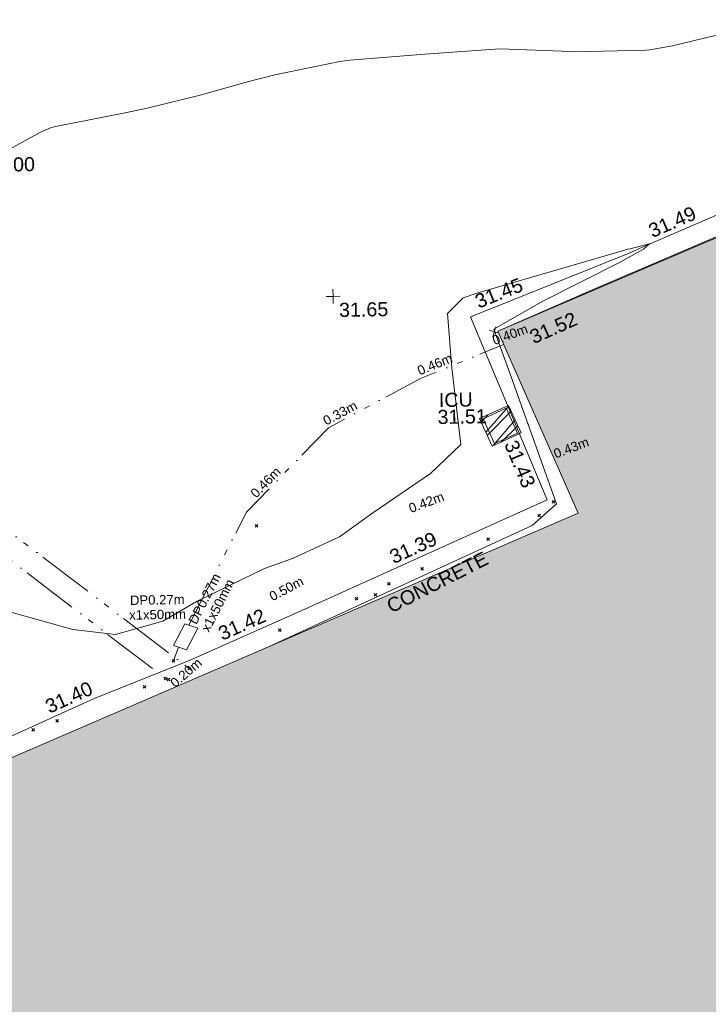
# Model space of a CAD drawing. Header units: millimetres. Extents: x -287732 to 520720, y -103372 to 287754.
# Tile 331 of 380: x 274553 to 292892, y 156577 to 182816. Entities that reach past the tile are written whole.
import ezdxf

# ---------------------------------------------------------------- set-up
doc = ezdxf.new("R2010")
doc.units = ezdxf.units.MM
for name, pattern in [('IMPORT-HIDDEN2 _3_', [4762.5, 3175, -1587.5]), ('IMPORT-UG_DRAINAGE_UNIDENTIFIED_QLB2 _2_', [2700, 1500, -300.0000000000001, 0, -250, 150, -300.0000000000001, 0, -200]), ('IMPORT-UG_EIR_QLB2 _2_', [2750, 1500, -300.0000000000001, 0, -300.0000000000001, 150, -300.0000000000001, 0, -200]), ('IMPORT-UG_ELEC_QLB2 _2_', [2500, 1500, -300.0000000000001, 0, -50, 150, -300.0000000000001, 0, -200]), ('IMPORT-UG_ELEC_STREET LIGHTING_QLB2 _2_', [2700, 1500, -300.0000000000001, 0, -250, 150, -300.0000000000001, 0, -200])]:
    doc.linetypes.add(name, pattern=pattern)
for name, color, linetype, lineweight, true_color in [('00_TOPO_BUILDING_OUTLINE', 5, 'Continuous', 9, 0x0000ff), ('00_TOPO_EAVE', 7, 'Continuous', 9, 0x666666), ('00_TOPO_LEVEL_SPOT', 7, 'Continuous', 9, 0x666666), ('00_TOPO_SERV_IC', 5, 'Continuous', 9, 0x0000ff), ('00_UAV_CONCRETE', 9, 'Continuous', 9, 0x808080), ('01_DTM_CONTOUR_MNR', 7, 'Continuous', 9, 0xa5a552), ('12333-PUM-2D-U-0001-C01 - Rev2_REVIT IMPORT_dwg', 7, 'Continuous', 9, 0x767676), ('A_RHA_Line', 7, 'Continuous', 9, 0x00a600), ('PUM-CHAMBER EXTENTS', 6, 'IMPORT-HIDDEN2 _3_', 9, 0xff00ff), ('PUM-EIRCOMM-MH', 6, 'Continuous', 9, 0xff00ff), ('PUM-EIRCOMM-NOTES', 6, 'Continuous', 9, 0xff00ff), ('PUM-EIRCOMM-QLB2', 6, 'IMPORT-UG_EIR_QLB2 _2_', 9, 0xff00ff), ('PUM-ELECTRIC-QLB2', 1, 'IMPORT-UG_ELEC_QLB2 _2_', 9, 0xff0000), ('PUM-UNIDENTIFIED-QLB2', 150, 'IMPORT-UG_DRAINAGE_UNIDENTIFIED_QLB2 _2_', 9, 0x007fff)]:
    doc.layers.add(name, color=color, linetype=linetype, lineweight=lineweight, true_color=true_color)
for name, color, linetype, lineweight in [('00_UAV_SURVEY_TEXT', 7, 'Continuous', 9), ('A_RHA_Detail', 7, 'Continuous', 9), ('GEN-TEXT', 7, 'Continuous', 9)]:
    doc.layers.add(name, color=color, linetype=linetype, lineweight=lineweight)
doc.styles.add('Arial_1', font='arial.ttf', dxfattribs={"height": 250})
doc.styles.add('Swis721 Lt BT_2', font='swissl.ttf', dxfattribs={"height": 375})

# ---------------------------------------------------------------- blocks, each defined once
blk = doc.blocks.new('12333-PUM-2D-U-0001-C01 - Rev2_REVIT IMPORT_dwg_MM-2077200-Site Location Plan Proposed')
at = {"layer": '00_TOPO_LEVEL_SPOT', "color": 254, "true_color": 0xcccccc, "flags": 128}
for points in [[(0, -500.0000000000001), (0, 0), (-500.0000000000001, 0)], [(500.0000000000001, 0), (0, 0), (0, 500.0000000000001)]]:
    blk.add_lwpolyline(points, dxfattribs=at)
blk = doc.blocks.new('12333-PUM-2D-U-0001-C01 - Rev2_REVIT IMPORT_dwg_MSL_Eaves_SYM_1-V116-Site Location Plan Proposed')
at = {"layer": '00_TOPO_EAVE', "color": 254, "true_color": 0xcccccc}
for p, q in [((325.8998767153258, -106.0994641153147), (-356.5791934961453, 116.0873754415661)), ((-116.0873754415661, -356.5791934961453), (116.0873754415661, 356.5791934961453))]:
    blk.add_line(p, q, dxfattribs=at)
blk = doc.blocks.new('12333-PUM-2D-U-0001-C01 - Rev2_REVIT IMPORT_dwg_MGS62954_T2_Galway_ITM_3d_Rev1-2077680-Site Location Plan Proposed')
at = {"layer": '00_TOPO_BUILDING_OUTLINE', "color": 254, "true_color": 0xcccccc, "flags": 128}
blk.add_lwpolyline([(534199346.4315316, 725727795.8800957), (534199338.7358825, 725727814.7372295), (534194747.0543372, 725725935.1123081), (534192250.6447145, 725724900.8769888)], dxfattribs=at)
at = {"layer": '00_TOPO_SERV_IC', "color": 254, "true_color": 0xcccccc, "flags": 128}
blk.add_lwpolyline([(534191818.3596116, 725722572.4859823), (534192105.4550453, 725721906.0912164), (534192723.4411488, 725722172.3312855), (534192436.345715, 725722838.7260513)], close=True, dxfattribs=at)
at = {"layer": '00_UAV_CONCRETE', "color": 254, "true_color": 0xcccccc, "flags": 128}
blk.add_lwpolyline([(534177912.1740001, 725713819.9735), (534179947.6335289, 725714699.563902), (534181315.0385001, 725715290.4655), (534183919.0385001, 725716283.4655), (534184585.0210068, 725716565.786603), (534186896.0385001, 725717545.4655), (534189183.4605216, 725718528.3735566), (534190310.0385001, 725719012.4654999), (534193480.6082137, 725720383.7533687), (534193362.5660269, 725720679.78117), (534191524.0385002, 725725290.4655), (534191557.9108285, 725725303.4003066), (534195782.0385001, 725726916.4655), (534196223.8766521, 725727099.1770952), (534199656.0385001, 725728518.4655), (534200108.1664821, 725727315.1194685), (534200505.474, 725726257.679), (534201597.474, 725723639.679), (534202001.6682671, 725722688.46006), (534202794.9495845, 725720821.575061)], dxfattribs=at)
at = {"layer": '01_DTM_CONTOUR_MNR', "color": 254, "true_color": 0xcccccc, "flags": 128}
for points in [[(534200430.0000002, 725733625.1282054), (534198906.8907564, 725732896.8907564), (534198430.0000002, 725732735.0273225), (534197033.6036038, 725732420), (534196430.0000002, 725732325.1373627), (534196324.1931883, 725732314.1931882), (534194430.0000002, 725732309.4444445), (534194322.3117431, 725732312.3117431), (534192430.0000002, 725732420), (534190430.0000002, 725732315.2357197), (534190316.5497076, 725732306.5497079), (534188430.0000002, 725732189.7368422), (534188169.3939395, 725732159.3939395), (534186430.0000002, 725731834.2222223), (534185659.1777189, 725731649.1777189), (534184430.0000002, 725731326.8504596), (534183013.1826402, 725731003.1826402), (534182430.0000002, 725730889.862019), (534180568.5017423, 725730558.5017422), (534180430.0000002, 725730522.764858), (534180178.692153, 725730420.0000001), (534179029.0874525, 725729820.9125476)], [(534186011.6350702, 725716600.2865866), (534186010.0000001, 725716600), (534193073.7891834, 725719702.6789933), (534193726.0000001, 725720269.0000001), (534192583.5161435, 725723674.395961), (534192145.7142858, 725724955.7142859), (534193479.5751852, 725725684.3417556), (534195520.5754121, 725726673.1688386), (534196169.2389853, 725727017.3097464), (534196330.0000001, 725727150.0000001), (534195801.0190894, 725727033.1797119), (534195741.5299556, 725727019.7371523), (534195631.0797303, 725726986.6807178), (534191703.6353368, 725725921.6248398), (534191340.7314746, 725725804.7802613), (534190920.054095, 725725390.5403852), (534191008.3591964, 725723942.8356818), (534191209.4509532, 725721898.6623135), (534190384.8876984, 725721138.058757), (534188834.3488845, 725720116.7383368), (534187936.7763776, 725719494.8027475), (534186672.7239729, 725718937.8344636), (534185924.4887146, 725718683.4888215), (534184112.2818451, 725717840.8761544), (534183190.7795757, 725717327.3367172), (534181923.396918, 725716991.4705882), (534180791.9582233, 725717147.045799), (534179152.7428527, 725717637.2369797)]]:
    blk.add_lwpolyline(points, dxfattribs=at)
at = {"xscale": 0.375, "yscale": 0.375, "zscale": 0.375}
for name, p in [('12333-PUM-2D-U-0001-C01 - Rev2_REVIT IMPORT_dwg_MM-2077200-Site Location Plan Proposed', (534187877.0574036, 725725902.3587272)), ('12333-PUM-2D-U-0001-C01 - Rev2_REVIT IMPORT_dwg_MSL_Eaves_SYM_1-V116-Site Location Plan Proposed', (534192153.076, 725724881.935))]:
    blk.add_blockref(name, p, dxfattribs=at)
at = {"layer": '00_TOPO_BUILDING_OUTLINE', "color": 251, "true_color": 0x666666, "insert": (534193051.3679355, 725724877.7228562), "char_height": 375, "width": 1495.902363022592, "attachment_point": 1, "rotation": 23.029384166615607, "line_spacing_factor": 1.005061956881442, "style": 'Swis721 Lt BT_2'}
blk.add_mtext('31.52', dxfattribs=at)
at = {"layer": '00_TOPO_LEVEL_SPOT', "insert": (534188029.9269378, 725725725.4039226), "char_height": 375, "width": 1495.902363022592, "attachment_point": 1, "line_spacing_factor": 1.005061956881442, "style": 'Swis721 Lt BT_2'}
blk.add_mtext('31.65', dxfattribs=at)
at = {"layer": '00_TOPO_SERV_IC', "color": 251, "true_color": 0x666666, "char_height": 375, "attachment_point": 1, "line_spacing_factor": 1.005061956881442, "style": 'Swis721 Lt BT_2'}
for s, insert, width in [('32.00', (534178689.9727393, 725729752.9298234), 1495.902363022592), ('ICU', (534190645.0275197, 725723277.6298739), 1021.012723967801), ('31.51', (534190602.9625987, 725722825.6876761), 1495.902363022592)]:
    blk.add_mtext(s, dxfattribs=dict(at, insert=insert, width=width))
at = {"layer": '00_UAV_CONCRETE', "color": 251, "true_color": 0x666666, "char_height": 375, "width": 1495.902363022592, "attachment_point": 1, "line_spacing_factor": 1.005061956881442, "style": 'Swis721 Lt BT_2'}
for s, insert, rotation in [('31.49', (534196265.6550663, 725727652.3560252), 22.466370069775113), ('31.45', (534191614.7915706, 725725855.2308472), 20.90032777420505), ('31.43', (534192708.2794275, 725722026.6120669), 291.73982562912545), ('31.39', (534189217.638011, 725719082.0740746), 23.253256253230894), ('31.42', (534184621.9074229, 725717119.3132571), 22.97289865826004), ('31.40', (534179980.6750767, 725715253.3333671), 23.370793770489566)]:
    blk.add_mtext(s, dxfattribs=dict(at, insert=insert, rotation=rotation))
at = {"layer": '00_UAV_SURVEY_TEXT', "color": 251, "true_color": 0x666666, "insert": (534189116.9467204, 725717762.4690622), "char_height": 375, "width": 3286.236302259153, "attachment_point": 1, "rotation": 25.9923766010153, "line_spacing_factor": 1.005061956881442, "style": 'Swis721 Lt BT_2'}
blk.add_mtext('CONCRETE', dxfattribs=at)
blk = doc.blocks.new('12333-PUM-2D-U-0001-C01 - Rev2_REVIT IMPORT_dwg-1620468-Site Location Plan Proposed')
at = {"layer": 'PUM-CHAMBER EXTENTS', "true_color": 0xffaaff}
h = blk.add_hatch(dxfattribs=at)
h.set_pattern_fill('FP_3', color=211, style=0, pattern_type=2)
h.set_pattern_definition([(45, (-533641079.65, -725615854.3560001), (-265.1650429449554, 265.1650429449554), []), (45, (-533640902.873, -725615854.3560001), (-265.1650429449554, 265.1650429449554), [])])
h.paths.add_polyline_path([(550965.3501529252, 105982.6438213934), (551741.3501528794, 106320.6438213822), (551416.3501526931, 107060.6438214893), (550640.350152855, 106722.6438213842)])
at = {"layer": 'GEN-TEXT', "color": 253, "true_color": 0xaaaaaa}
for p, q in [((552534.9948138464, 104433.2884822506), (552605.7054919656, 104503.9991603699)), ((552605.7054919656, 104433.2884822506), (552534.9948138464, 104503.9991603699)), ((544613.9948138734, 103931.2884822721), (544684.7054919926, 104001.9991603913)), ((544684.7054919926, 103931.2884822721), (544613.9948138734, 104001.9991603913)), ((552146.994813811, 104073.2884822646), (552217.7054919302, 104143.9991603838)), ((552217.7054919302, 104073.2884822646), (552146.994813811, 104143.9991603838)), ((550777.9948138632, 103468.2884822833), (550848.7054919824, 103538.9991604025)), ((550848.7054919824, 103468.2884822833), (550777.9948138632, 103538.9991604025)), ((549009.6810352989, 102710.3289172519), (549080.3917134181, 102781.0395953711)), ((549080.3917134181, 102710.3289172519), (549009.6810352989, 102781.0395953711)), ((548115.5638945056, 102322.9802243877), (548186.2745726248, 102393.6909025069)), ((548186.2745726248, 102322.9802243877), (548115.5638945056, 102393.6909025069)), ((547750.9948138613, 102040.288482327), (547821.7054919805, 102110.9991604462)), ((547821.7054919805, 102040.288482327), (547750.9948138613, 102110.9991604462)), ((547245.8274418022, 101946.1937132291), (547316.5381199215, 102016.9043913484)), ((547316.5381199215, 101946.1937132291), (547245.8274418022, 102016.9043913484)), ((545185.9948138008, 101145.2884823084), (545256.7054919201, 101215.9991604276)), ((545256.7054919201, 101145.2884823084), (545185.9948138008, 101215.9991604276)), ((542343.9948138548, 100372.2884822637), (542414.705491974, 100442.9991603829)), ((542414.705491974, 100372.2884822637), (542343.9948138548, 100442.9991603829)), ((542117.9948138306, 99908.28848222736), (542188.7054919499, 99978.99916034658)), ((542188.7054919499, 99908.28848222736), (542117.9948138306, 99978.99916034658)), ((542757.9948138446, 100162.288482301), (542828.7054919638, 100232.9991604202)), ((542828.7054919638, 100162.288482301), (542757.9948138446, 100232.9991604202)), ((541559.9948138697, 99695.28848223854), (541630.705491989, 99765.99916035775)), ((541630.705491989, 99695.28848223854), (541559.9948138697, 99765.99916035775)), ((542201.9948138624, 99876.28848222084), (542272.7054919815, 99946.99916034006)), ((542272.7054919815, 99876.28848222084), (542201.9948138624, 99946.99916034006)), ((538577.9948137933, 98598.28848228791), (538648.7054919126, 98668.99916040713)), ((538648.7054919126, 98598.28848228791), (538577.9948137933, 98668.99916040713)), ((539216.9948138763, 98830.28848224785), (539287.7054919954, 98900.99916036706)), ((539287.7054919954, 98830.28848224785), (539216.9948138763, 98900.99916036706))]:
    blk.add_line(p, q, dxfattribs=at)
at = {"layer": 'PUM-CHAMBER EXTENTS', "color": 211, "linetype": 'Continuous', "true_color": 0xffaaff, "flags": 128}
blk.add_lwpolyline([(551741.350152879, 106320.643821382), (550965.3501529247, 105982.6438213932), (550640.3501528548, 106722.6438213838), (551416.3501526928, 107060.6438214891)], close=True, dxfattribs=at)
at = {"layer": 'PUM-EIRCOMM-MH', "color": 211, "true_color": 0xffaaff, "flags": 128}
blk.add_lwpolyline([(542694.3501528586, 101390.6438213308), (542383.3501528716, 100818.643821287), (542732.3501529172, 100697.6438213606), (543043.3501529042, 101269.6438214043)], close=True, dxfattribs=at)
at = {"layer": 'PUM-EIRCOMM-QLB2', "color": 211, "true_color": 0xffaaff}
blk.add_line((542522.8338568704, 100770.2841417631), (542379.3501529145, 100407.6438213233), dxfattribs=at)
at = {"layer": 'PUM-EIRCOMM-QLB2', "color": 211, "true_color": 0xffaaff, "flags": 128}
blk.add_lwpolyline([(542800.0287041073, 101354.0045528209), (544395.3501528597, 104341.6438213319), (546615.350152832, 106549.6438213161), (549108.3501528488, 107823.6438212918), (551160.3501528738, 108625.643821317), (551323.6398868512, 108682.7475554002)], dxfattribs=at)
at = {"layer": 'PUM-UNIDENTIFIED-QLB2', "color": 141, "true_color": 0xaad4ff}
for p, q in [((522003.1511664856, 116626.2976183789), (542793.3501529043, 100197.6438213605)), ((521596.9563509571, 116246.1977425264), (542153.3501528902, 99943.64382128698))]:
    blk.add_line(p, q, dxfattribs=at)
blk.add_blockref('12333-PUM-2D-U-0001-C01 - Rev2_REVIT IMPORT_dwg_MGS62954_T2_Galway_ITM_3d_Rev1-2077680-Site Location Plan Proposed', (-533641079.6498471, -725615854.3561786))
at = {"layer": 'PUM-EIRCOMM-NOTES', "char_height": 250, "attachment_point": 2, "line_spacing_factor": 0.9417779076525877, "style": 'Arial_1'}
for s, insert, width, rotation in [('0.40m', (551449.6443318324, 109066.8230091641), 1160.025439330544, 19.27514273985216), ('0.46m', (549430.7589794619, 108307.2473451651), 1160.025439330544, 21.34745714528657), ('0.33m', (546873.799028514, 107047.9460601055), 1160.025439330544, 27.06843564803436), ('0.46m', (544826.1388097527, 105212.9295880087), 1160.025439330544, 44.84472726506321), ('DP0.27m\\Px1x50mm', (543125.1445246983, 102109.1586912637), 1805.844351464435, 61.898945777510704)]:
    blk.add_mtext(s, dxfattribs=dict(at, insert=insert, width=width, rotation=rotation))
at = {"layer": 'PUM-EIRCOMM-NOTES', "insert": (541976.0266683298, 102168.7281788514), "char_height": 250, "width": 1805.844351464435, "attachment_point": 2, "line_spacing_factor": 0.9417779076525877, "style": 'Arial_1'}
blk.add_mtext('DP0.27m\\Px1x50mm', dxfattribs=at)
at = {"layer": 'PUM-ELECTRIC-QLB2', "char_height": 250, "width": 1160.025439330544, "attachment_point": 2, "line_spacing_factor": 0.9417779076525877, "style": 'Arial_1'}
for s, insert, rotation in [('0.43m', (553025.6642533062, 106021.7029001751), 19.72205670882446), ('0.42m', (549143.2870259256, 104634.1178111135), 19.755670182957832), ('0.50m', (545361.6082887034, 102391.1289565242), 27.138817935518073), ('0.20m', (542624.4947254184, 100185.2410688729), 39.98968153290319)]:
    blk.add_mtext(s, dxfattribs=dict(at, insert=insert, rotation=rotation))

msp = doc.modelspace()

# ---------------------------------------------------------------- hatches: boundary and pattern name
at = {"layer": 'A_RHA_Detail', "true_color": 0xc0c0c0}
h = msp.add_hatch(color=9, dxfattribs=at)
h.paths.add_polyline_path([(-80880.60083809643, -68502.79057078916), (-80400.865924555, -68483.41509113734), (-80400.865924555, -62984.64684185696), (-24474.85765177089, -63009.32043784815), (-24456.14471271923, -50840.30023858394), (-36622.55041039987, -50831.65104353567), (-36622.55041039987, -44228.57792613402), (-50959.0526582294, -44218.38599194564), (-50959.0526582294, -42573.78171514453), (-54563.9325804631, -42571.21897729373), (-54565.69773352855, -45054.17447474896), (-92408.82109321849, -45027.27149621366), (-92411.78875845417, -49201.74309222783), (-100061.9988811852, -49201.74309222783), (-100052.2214449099, -64852.82557838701), (-86120.90825229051, -64852.82557838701), (-86092.1662649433, -62957.90041523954), (-84861.10047608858, -62957.90041523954), (-84854.79052929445, -68240.109737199), (-80870.60226892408, -68240.10973722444)])
h.paths.add_polyline_path([(-137238.9269902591, -68461.9384092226), (-132719.7426408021, -68433.0633692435), (-132847.0731201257, -62850.04282283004), (-130454.6837966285, -62916.63108078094), (-130498.2830220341, -61355.85393642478), (-117581.136331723, -61423.42893438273), (-117492.3908565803, -49183.91309190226), (-125136.5200282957, -49178.47881952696), (-125133.572703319, -45032.61887136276), (-163007.1824077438, -45005.6942194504), (-163007.1824076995, -44090.2963411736), (-163123.8521269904, -44090.21339942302), (-163122.6389897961, -42383.75184302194), (-166563.8543419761, -42383.75184298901), (-166565.034908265, -44044.39824208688), (-193158.4656786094, -44025.49275805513), (-193195.152889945, -62863.65652504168), (-137269.7106414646, -62916.63108078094), (-137254.3708868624, -65679.90523788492)])
h.paths.add_polyline_path([(120310.9497607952, -32334.28230164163), (120312.4652266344, -31610.73011961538), (133451.2244789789, -31638.24899384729), (133469.2230092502, -19717.98315780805), (121295.7536929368, -19692.48606430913), (121319.8434528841, -8190.941560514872), (112277.0825930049, -8172.001674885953), (112263.1770823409, -14811.1234547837), (78285.85310969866, -14739.95861438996), (78292.82277619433, -8167.077575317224), (75241.99098605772, -8160.673431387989), (69355.76844233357, -8152.931592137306), (69353.6659720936, -9156.74635762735), (68372.60878945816, -9154.691552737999), (68372.60878945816, -13705.52853215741), (69333.7233474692, -13707.54156770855), (69325.07112547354, -16249.53369228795), (66623.4489111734, -16249.53369228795), (66619.79243935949, -17995.29925530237), (65989.07757494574, -17995.2992552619), (65985.44262772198, -19730.78799483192), (57152.23993377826, -19712.28702421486), (57127.42535098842, -31559.89463417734), (70277.87165424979, -31587.43801817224), (70277.87165431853, -32271.7414715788), (78263.96947909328, -32285.12944888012), (78266.62661740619, -31019.79372153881), (112335.8856506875, -31091.15111860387), (112335.8856506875, -32317.57330553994), (119781.4233959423, -32333.17321913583)])
h.paths.add_polyline_path([(7503.717409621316, -1791.439263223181), (15482.43097392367, -674.0213231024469), (15484.0826588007, 148.1327206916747), (56188.28042539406, 205.5276654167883), (56155.84326007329, 14338.3166313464), (18016.62665935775, 14236.48149539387), (17967.9025208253, 34313.18372071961), (21727.10644863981, 34324.0692624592), (21708.90974962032, 40608.10218321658), (18009.66447159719, 40608.10218321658), (17995.54603706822, 45483.75063442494), (9770.084204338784, 45420.6329473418), (3966.213879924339, 45446.76585222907), (3984.771235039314, 14176.56786832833), (1023.062455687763, 14176.56786837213), (-276.5134647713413, 14190.52623461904), (-231.6790044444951, 5968.135265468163), (-226.4491536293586, 193.7444677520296), (553.0869992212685, 183.4716499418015), (7477.609307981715, 143.2867586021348), (7488.638446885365, -674.0213231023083)])
h.paths.add_polyline_path([(77755.59663317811, 53.47451145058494), (77729.51881611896, 1699.844979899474), (94464.47132486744, 1659.976083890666), (94606.37913471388, 17991.390236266), (88810.4190114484, 18015.03260816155), (88799.89418497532, 14436.74271609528), (69413.88950349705, 14457.8773889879), (69377.35724448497, 99.62816357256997), (75241.99098605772, 67.32134432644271)])
h.paths.add_polyline_path([(61252.12079701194, 46453.95617366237), (105774.7348988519, 46472.68783506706), (105768.2642198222, 61852.61234306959), (92285.13876309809, 61852.61234306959), (92308.59670399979, 65784.30757140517), (96107.4668000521, 65767.60445243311), (96059.68081117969, 75209.20847378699), (101084.8427276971, 75071.88872764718), (104988.0046543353, 74765.36560406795), (108403.6894220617, 74363.8408943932), (112009.2703903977, 73787.25420861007), (115645.3524815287, 73049.69667206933), (116890.8108051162, 72761.69136252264), (120208.9929833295, 71893.18353872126), (120865.241739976, 71703.68484519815), (124135.6329506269, 70669.67317906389), (127435.6253142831, 69480.50055823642), (127820.4368670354, 69394.93141813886), (128274.3081769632, 69331.69585753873), (128731.8791144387, 69306.66104516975), (129189.9401488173, 69320.00258290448), (129645.2782985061, 69371.62688826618), (130094.6997111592, 69461.17185603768), (130535.0520071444, 69588.00939074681), (130963.246434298, 69751.24981927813), (131376.2795165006, 69949.74812590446), (131771.2541232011, 70182.11198903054), (132162.5575600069, 70460.5404660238), (132496.0921583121, 70741.69081113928), (132820.871367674, 71064.98072578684), (133117.4593294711, 71414.31364272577), (133383.77568926, 71787.23923950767), (133616.5473239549, 72178.5372844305), (133817.1647262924, 72590.54524898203), (133982.6025969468, 73017.89547513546), (134111.7005086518, 73457.59040801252), (134203.5529320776, 73906.54590458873), (134257.5155883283, 74361.61286216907), (134272.5462649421, 74819.5993153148), (134250.5259875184, 75277.29281745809), (134189.6227572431, 75731.48297747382), (134090.9274700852, 76178.98397757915), (133955.1324028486, 76616.65691993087), (133783.1900598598, 77041.43184345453), (133576.3064937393, 77450.32925647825), (133335.932843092, 77840.48103920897), (133063.7551572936, 78209.15055532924), (132761.6825665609, 78553.75185442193), (132431.8338935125, 78871.8678050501), (132076.5227905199, 79161.26705197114), (131698.2415080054, 79419.91966861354), (131299.6434187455, 79646.01139197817), (131093.5942456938, 79746.34209763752), (132146.0467355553, 83110.22226145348), (122787.7632953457, 86282.54285518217), (121604.3555412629, 82800.3591886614), (117095.9864227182, 83870.84033785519), (116841.9598400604, 83526.35449572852), (116120.5435466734, 91221.93611972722), (110237.7341284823, 91274.27491021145), (110194.3680786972, 90435.39030214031), (104988.0046543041, 90486.49901390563), (104973.2761846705, 94309.82427956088), (103746.1314668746, 94309.8242795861), (103839.9937121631, 122852.1474271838), (96365.09202306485, 122931.9599470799), (96350.3400238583, 123952.4168585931), (104555.5505249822, 123902.1925226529), (104607.3234458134, 120248.5396156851), (125502.5015002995, 120134.1933400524), (125662.0200253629, 137657.3796882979), (114479.5865733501, 137699.2256881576), (114382.306264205, 129149.9458158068), (104644.159003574, 129187.9975073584), (104577.9931702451, 126217.3903144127), (101184.4926406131, 126159.1566967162), (101264.6166812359, 135959.2655565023), (89967.23178808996, 135988.8856164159), (89927.63362986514, 125823.6463181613), (93630.53562302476, 125840.7948842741), (93580.65688892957, 122931.9599470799), (88697.38835376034, 122904.7310126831), (88679.3898954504, 95739.09143775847), (86378.25848996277, 95739.09143775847), (86378.18187189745, 96178.1008337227), (83279.50743284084, 96200.92083327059), (83273.62493422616, 95735.74732133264), (70169.67509619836, 95733.22421950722), (70166.26842742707, 96272.07409347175), (66674.99731294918, 96257.14073655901), (66654.74538556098, 95755.71092136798), (65784.77231079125, 95755.71092136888), (65887.65094984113, 117470.630565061), (53473.3427162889, 117487.9046429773), (53434.44066309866, 98570.46349063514), (40649.41626916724, 98570.46349063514), (40610.16711559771, 94406.01479078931), (38853.82372868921, 94410.36303440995), (38848.65589191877, 89463.65332729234), (40612.46601912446, 89518.45976927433), (40665.38257362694, 86257.73741128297), (38372.19584460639, 86305.72309285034), (38369.79374539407, 76901.0507917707), (50937.9512507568, 76944.40198294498), (50922.88567286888, 74598.78180889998), (56484.9061132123, 74588.85093771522), (56484.9061132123, 75194.85181995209), (92465.4037153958, 75233.0258166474), (92645.92783662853, 71766.64845094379), (89810.55521366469, 69362.83965827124), (85313.16173974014, 69360.94750420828), (85313.16173974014, 66907.4050808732), (75210.14498263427, 66903.15451589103), (75210.14498263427, 63815.70944550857), (70819.40014309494, 63815.70999200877), (70819.21601505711, 64253.35708059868), (69456.83415683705, 64253.35708059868), (69455.7195737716, 66901.99623166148), (61303.32856759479, 66898.5668068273), (61304.56054988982, 63970.32021231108), (70500.41048208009, 63970.32021219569), (70500.4088543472, 61852.59006207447), (61245.6438848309, 61848.69637488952), (61252.03558504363, 46656.49344428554)])
h.paths.add_polyline_path([(-17153.16561239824, 48569.32684293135), (-17153.16561224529, 60770.38083685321), (-29362.88357759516, 60774.70428694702), (-29362.88357759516, 67399.20394580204), (-43507.24466814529, 67405.01911303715), (-43488.5313307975, 69093.07334175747), (-45766.41866231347, 69109.32868388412), (-45794.3462003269, 67405.01911303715), (-47272.11273194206, 67404.2124544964), (-47272.44887633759, 66454.91798908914), (-86004.56386332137, 66468.63299519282), (-86006.66970787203, 60521.58362721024), (-92662.87722510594, 60521.58362721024), (-92665.2138765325, 50184.35611932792), (-79752.0168396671, 50179.78309939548), (-79752.016597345, 48591.4932381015), (-17157.7163123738, 48569.32845417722)])
h.paths.add_polyline_path([(-201056.4185878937, 48628.75479108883), (-138377.9751621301, 48634.64535779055), (-138377.9751621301, 50133.28201003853), (-125467.710581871, 50134.49626164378), (-125468.6909603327, 60566.1903686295), (-132186.8595614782, 60565.86652591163), (-132187.4203588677, 66533.0197876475), (-170643.3098734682, 66805.61809689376), (-170643.3098732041, 67738.78475848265), (-200340.0100486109, 67488.93693764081), (-200348.7171487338, 60827.78025104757), (-201057.5650552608, 60827.71357558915), (-201056.6510294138, 51102.04313372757)])
h.paths.add_polyline_path([(-240051.5126725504, 54769.19491160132), (-239444.490259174, 54811.10754483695), (-239186.5396223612, 54841.92927608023), (-238764.8191577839, 54940.98166103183), (-238382.4735933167, 55122.46891388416), (-237990.3402229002, 55354.87497234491), (-237269.2031023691, 55936.21515020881), (-237032.4836384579, 56225.56611516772), (-236793.0039602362, 56569.31473944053), (-236554.5880578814, 57004.26389721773), (-236432.7219585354, 57267.46508908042), (-236300.081527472, 57753.26238983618), (-236250.7285154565, 58017.17885684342), (-236235.6490609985, 58516.21786804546), (-236233.2538429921, 58987.85640053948), (-236213.7029795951, 59823.48083769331), (-236363.8287855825, 59820.86038205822), (-236634.0279869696, 60698.06075827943), (-236391.9547756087, 61432.19726339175), (-236225.4740089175, 61435.10319600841), (-236201.6036569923, 62637.68779596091), (-232563.5271750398, 62639.28734435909), (-232563.5271750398, 63049.03842404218), (-232732.1945866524, 63049.15302218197), (-232860.1521277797, 63457.95890274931), (-232731.606808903, 63914.24862697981), (-232560.8209656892, 63914.24862697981), (-232515.1276847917, 70598.00033009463), (-240628.6947849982, 70598.85496273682), (-240629.7923196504, 72350.98321577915), (-246412.6011212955, 72347.36085933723), (-246412.6011212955, 70616.45923936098), (-254449.5805725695, 70618.60952619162), (-254454.637144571, 70754.06491720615), (-254469.7140363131, 73191.66276250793), (-263883.2532625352, 73267.83063688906), (-263902.4181505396, 68260.74348553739), (-263714.8217520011, 68259.82096572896), (-263552.9672900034, 67819.65434396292), (-263719.0883117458, 67392.2068408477), (-263913.6298699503, 67392.20684284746), (-263956.7001913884, 58633.76423459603), (-260181.1963171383, 58611.22607638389), (-260192.3146983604, 56354.25111579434), (-257184.684388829, 56339.46086021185), (-257213.4419957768, 57092.93866021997), (-257338.5163846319, 57093.27331223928), (-257471.0109294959, 57531.74572308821), (-257338.5163845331, 58062.22513696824), (-257203.4956297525, 58064.06881289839), (-257173.5751889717, 58598.54056692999), (-256478.2273617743, 58575.27357994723), (-256478.2273617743, 58788.51859473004), (-256013.0091299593, 58911.92701534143), (-255397.0786664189, 58780.99767617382), (-255397.0786664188, 58595.982422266), (-243809.885361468, 58585.92793201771), (-243805.3570672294, 58352.04527760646), (-243740.939469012, 57884.52572680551), (-243619.0830608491, 57421.84877545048), (-243424.3877545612, 56943.65915412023), (-243247.1437899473, 56608.24157713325), (-243003.0710579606, 56249.99021479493), (-242732.2093200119, 55932.75703082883), (-242371.7230178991, 55603.12658811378), (-242141.255125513, 55424.88676767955), (-241804.9643037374, 55216.88439822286), (-241529.4640827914, 55077.02869055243), (-241100.6275144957, 54917.18295003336), (-240836.2134980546, 54840.82833176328), (-240453.4486195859, 54788.60784130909), (-240218.9578693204, 54777.28227442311)])
h.paths.add_polyline_path([(40276.69022552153, 59895.36417752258), (40328.62676029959, 69196.9439153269), (36588.99968785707, 69217.8245910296), (36619.46637569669, 74674.25962428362), (32264.36460078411, 74687.02318924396), (32233.48293867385, 69156.26826306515), (11916.69390495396, 69269.70959686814), (11966.66200111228, 78218.75165974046), (29087.509017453, 78123.15526808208), (29143.44567205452, 88141.1370047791), (15719.348796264, 88216.09212953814), (15732.60379610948, 90589.9978889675), (4594.294101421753, 90652.19003489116), (4525.129359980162, 78265.12250449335), (10096.76365553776, 78234.01258731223), (10077.43887221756, 74773.03821910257), (4547.641142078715, 74803.91453678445), (4465.579974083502, 60107.1600234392), (19125.89094760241, 60025.30234268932), (19139.86249374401, 62527.53804644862), (31738.59196305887, 62457.19146404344), (31724.55430858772, 59943.11609815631), (38369.79364225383, 59906.01157293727)])
h.paths.add_polyline_path([(-246083.0241259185, 72334.29150213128), (-246083.0594797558, 72334.30275087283), (-246208.2905500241, 72334.29150213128)])
h.paths.add_polyline_path([(-114575.3004830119, 112178.0758695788), (-114575.3246435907, 112178.0758695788), (-114707.2752166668, 115801.5811617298)])
h.paths.add_polyline_path([(-154699.9178765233, 101760.4080976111), (-114382.050333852, 101776.0542914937), (-114382.050333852, 106926.9360164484), (-113755.641395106, 106927.1792101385), (-113757.5507412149, 111847.2721531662), (-114431.6837526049, 111847.2721531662), (-114431.8097758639, 112178.0758695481), (-114575.3004830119, 112178.0758695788), (-114578.9984943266, 121707.2390833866), (-123056.9849702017, 121707.2390833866), (-123068.8201032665, 156452.7036899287), (-119381.2340625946, 156454.1348067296), (-119381.2340625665, 160165.8597952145), (-115501.031452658, 160167.3662801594), (-115503.3750945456, 166206.5793118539), (-132411.7987151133, 166599.6604729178), (-132411.8243278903, 166665.6603411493), (-135275.0124468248, 166664.5490317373), (-135275.0124468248, 166628.1883101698), (-135911.3205076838, 166628.1944502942), (-135911.3479256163, 166352.1604668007), (-152521.1633846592, 166345.7146753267), (-152518.3680955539, 159142.6836790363), (-150699.3133726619, 159117.9265656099), (-150758.5477087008, 122560.691203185), (-151059.2005266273, 122560.691203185), (-151061.0981347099, 121302.4374932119), (-154138.3148337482, 121372.6012653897), (-154138.3148337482, 121865.1834517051), (-154704.3888425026, 121867.2611370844), (-154688.5451973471, 119352.3937021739), (-154745.5933227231, 119352.3715636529), (-154745.5763474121, 118722.1532660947), (-160794.1544526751, 118748.7442832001), (-160794.1544526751, 119410.5425977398), (-163852.1622693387, 119422.408321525), (-163855.0715294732, 118762.2003111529), (-167568.6765459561, 118778.5256058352), (-166634.6619849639, 124395.1277019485), (-166930.050559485, 124500.0918161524), (-167568.6765459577, 124707.6250903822), (-168028.2173235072, 124841.3808647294), (-168630.5006276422, 124991.3056740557), (-169238.2056069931, 125117.4693074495), (-169850.3952285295, 125219.6772876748), (-170466.1255403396, 125297.7720169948), (-171089.11025998, 125351.8553033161), (-171704.4065937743, 125381.1774255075), (-172325.0479971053, 125386.3595015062), (-172782.2248668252, 125374.5832362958), (-173401.7764235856, 125337.4554476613), (-174109.844898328, 125263.4341236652), (-174634.1213722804, 125190.4100126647), (-175245.0145766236, 125080.719099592), (-176047.1958093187, 124895.7675260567), (-176665.4852587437, 124724.7228134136), (-177045.3001228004, 124609.1129151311), (-177631.5127792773, 124405.2077276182), (-176665.4852586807, 118818.5158794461), (-177558.9402083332, 118822.4435768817), (-177662.2853368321, 125263.4341236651), (-176365.3912351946, 126542.9270807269), (-159462.2970490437, 126319.910391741), (-157057.7396790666, 128609.0850976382), (-157060.6673204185, 136153.1661957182), (-158638.8016610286, 137740.2441626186), (-159352.3735831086, 137740.2441626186), (-161634.4140634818, 140201.1078539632), (-168727.9404945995, 140256.8191146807), (-171035.0401161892, 137942.8847305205), (-174184.1459014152, 137942.8847305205), (-176460.1167434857, 140292.2858551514), (-177341.6856934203, 140292.2858551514), (-177341.7113613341, 140358.4281613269), (-183428.5803825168, 140356.0660244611), (-185921.6385985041, 137917.4639994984), (-185921.6385985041, 131757.3091155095), (-186906.8767412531, 131756.9267733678), (-187725.3914540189, 130809.9989183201), (-187724.058890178, 127376.1828148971), (-186481.0281350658, 126304.5577463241), (-186479.4846754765, 122327.2959175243), (-185176.2828158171, 121059.4673825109), (-180304.1129154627, 121059.4673824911), (-180304.1136492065, 118802.0484409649), (-193555.3706955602, 118802.0484409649), (-193555.368699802, 133117.8341649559), (-192593.6442938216, 133118.2073819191), (-192593.6442938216, 134200.8158367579), (-192224.6284783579, 134200.9592041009), (-192225.5653014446, 136615.0101267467), (-192595.0012460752, 136615.0101267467), (-192595.4357332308, 137734.4745165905), (-193589.2709668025, 137734.4746851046), (-193589.2685988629, 147474.570583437), (-193163.2062206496, 147492.8644732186), (-192765.7252967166, 147531.087133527), (-192359.9383250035, 147589.5931622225), (-192199.8207947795, 147616.5827294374), (-191882.7548926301, 147682.9245600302), (-191568.5380070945, 147761.6632019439), (-191257.654638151, 147852.677242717), (-190828.6072909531, 148002.2045655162), (-190647.7999969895, 148070.9514233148), (-190349.7690789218, 148197.8750094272), (-190056.9509284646, 148336.4013817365), (-189769.797051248, 148486.3169427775), (-189405.3590254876, 148698.0567944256), (-189132.906026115, 148873.2749095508), (-188867.542109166, 149059.0543929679), (-188609.6764469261, 149255.1087866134), (-188354.9814055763, 149465.3525772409), (-188079.6339208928, 149713.879248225), (-187884.9836199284, 149901.8220103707), (-187545.928247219, 150265.8040604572), (-187446.29984479, 150378.3960832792), (-187241.3270201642, 150629.2310214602), (-187046.3599558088, 150887.9197697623), (-186861.6992771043, 151154.0634500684), (-186546.1373636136, 151669.829875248), (-186524.4196769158, 151707.0632450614), (-163675.2898318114, 151669.829875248), (-163687.5843045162, 148134.07679455), (-157303.6541541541, 148136.492106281), (-157303.6541541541, 155759.91501608), (-157557.4317586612, 155765.0384228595), (-157555.9168973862, 166678.0466575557), (-187009.2021991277, 166699.7464767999), (-187013.0952111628, 162054.4009359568), (-188707.17754695, 162044.5925187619), (-188705.9961892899, 155021.5333641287), (-188737.9999316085, 154650.5326604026), (-188799.0133969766, 154283.1866125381), (-188857.2045401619, 154035.4341107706), (-188966.1106131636, 153679.3368924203), (-189102.6200311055, 153332.8820747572), (-189265.8911675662, 152998.2056672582), (-189454.9174011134, 152677.371060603), (-189645.2484685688, 152421.3220123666), (-189916.9563410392, 152104.2450531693), (-190212.7041973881, 151809.4634871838), (-190530.6686598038, 151538.7947471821), (-190868.8893671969, 151293.9075915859), (-191225.281078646, 151076.3118324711), (-191597.6465194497, 150887.3490191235), (-192092.8415776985, 150682.5621956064), (-192519.2468154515, 150561.8451365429), (-192903.8930791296, 150482.240889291), (-193187.215491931, 150440.8868273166), (-193594.1866364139, 150407.1257787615), (-193594.5952989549, 151459.9895227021), (-205369.2399268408, 151455.4201247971), (-205354.4523517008, 113350.0822379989), (-207187.1580384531, 113349.3710182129), (-207184.3024929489, 105991.0636522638), (-205312.8748221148, 105991.1901500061), (-205311.2362476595, 101769.6553082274), (-175488.6451201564, 101781.2285901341), (-175488.6451201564, 110889.6985621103), (-154703.4627663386, 110897.5679794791), (-154700.2792295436, 102691.5597281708)])
h.paths.add_polyline_path([(193735.9435693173, 113047.8274774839), (208865.0938716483, 114991.0266430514), (208976.1154123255, 114126.6471160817), (216447.8967332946, 115086.3281915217), (216038.7305308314, 118271.9702413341), (232648.5073383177, 120405.3421626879), (233425.993615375, 114352.0734369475), (240632.2017567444, 115277.6440988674), (239854.8412683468, 121329.9334727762), (256406.8682407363, 123455.8879629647), (257091.7572256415, 118089.1198988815), (264572.2871227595, 119040.8180953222), (261877.8350555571, 138524.7609215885), (259178.7147038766, 138221.6086035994), (259197.3483655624, 137439.0084132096), (254686.1480587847, 136897.0007612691), (255412.6810205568, 131314.8303176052), (240852.7447969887, 129522.4514056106), (239771.0426543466, 137918.8519126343), (240649.5822431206, 138010.1984551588), (240062.3063116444, 142776.6750342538), (239165.7694642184, 142685.0143484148), (237630.9646614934, 151018.3171732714), (266172.8791088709, 154560.7889781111), (271297.1876944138, 142612.4006970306), (276531.7397502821, 144861.098714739), (274941.5029779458, 148527.9037281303), (302074.5307653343, 160134.9084326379), (300215.9323773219, 164320.1841173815), (301528.1613272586, 164907.0997989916), (300405.1237791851, 167477.8916353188), (299016.6944531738, 166945.7181824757), (295626.7488506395, 174518.754428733), (294333.0289184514, 177537.1551681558), (287288.8475947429, 174518.754428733), (289427.6893504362, 169661.0163463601), (272956.7816584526, 162557.1203578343), (271943.2187787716, 164897.4305293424), (267016.3118217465, 162764.0369715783), (268502.3094164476, 159357.0430143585), (265200.4029574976, 157946.4096681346), (226856.416695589, 153146.7821792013), (227510.3041274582, 148852.0205334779), (228280.9873165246, 141179.0007483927), (227302.3544112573, 141050.281300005), (227895.3788235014, 136433.1758633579), (228748.5501749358, 136523.8855003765), (229602.3077302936, 128023.7667641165), (217691.2359889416, 126493.8999679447), (217642.3600127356, 126874.433267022), (215138.5007311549, 126552.8357430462), (215194.9980427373, 126112.965074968), (215015.6132226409, 126089.924757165), (214840.9672575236, 127449.66446064), (192258.7012018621, 124549.1816390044), (193486.3576426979, 114991.0266430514)])
h.paths.add_polyline_path([(-78076.24187439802, 117605.5188722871), (-78076.23951902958, 117610.0871211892), (-78070.318122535, 129485.7330792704), (-74723.15926543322, 129478.385255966), (-74723.15926543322, 125435.7860624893), (-48015.64546086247, 125380.0246061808), (-47996.55031653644, 135872.5822179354), (-61198.15919578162, 135901.5630078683), (-74714.72264144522, 135923.5088764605), (-74723.6287602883, 131865.2975510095), (-78070.318122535, 131872.642169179), (-78062.97909487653, 149549.7689430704), (-58292.26570492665, 149541.5607197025), (-58292.26570491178, 148946.2407608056), (-37707.70924046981, 148937.6946533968), (-37703.30827430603, 159740.0672041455), (-44148.26955755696, 159742.7429641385), (-44148.26955755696, 162961.3319174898), (-49829.95437583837, 162961.3319174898), (-49830.92144130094, 160632.0129326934), (-78494.09026625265, 160643.9130440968), (-78494.09026625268, 161615.1537738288), (-78739.225852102, 161615.2555472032), (-78691.7919454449, 168187.9195488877), (-90844.57645036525, 168126.8149079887), (-90962.52567694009, 152686.7636277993), (-89064.97866809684, 152685.9758215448), (-89079.54115380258, 117610.0871211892), (-78374.80218507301, 117605.6428258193)])
h.paths.add_polyline_path([(69254.82576126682, 129235.9722870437), (69259.97086178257, 136167.789247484), (86068.0992678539, 136131.0235193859), (86008.66431381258, 164703.3084147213), (58789.63167882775, 164723.511581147), (58789.63167882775, 170119.2062865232), (54460.1632489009, 170122.4198087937), (54457.21717773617, 166153.279245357), (47042.2151650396, 166158.7829869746), (47041.10931533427, 164668.9097040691), (39173.27935198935, 164674.7495545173), (39172.83712618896, 164078.9539098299), (17014.87910992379, 164095.4005254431), (17002.38841206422, 147267.1142245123), (12659.63471563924, 147267.1142245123), (12653.60087534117, 139137.9291796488), (17031.41608901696, 139134.6797717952), (17024.5879174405, 129935.3194463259), (39191.34773726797, 129918.8662983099), (39191.34773726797, 129258.2867272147), (69014.0340609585, 129236.1510132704)])
h.paths.add_polyline_path([(39265.62356917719, 139467.8223435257), (33050.91021530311, 139484.1586867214), (33087.56357182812, 153427.9220784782), (39277.60130889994, 153411.6505991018), (39277.60130890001, 152830.3127277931), (43058.29603858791, 152820.3745823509), (43024.83899408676, 140092.5601633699), (39267.2657899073, 140092.5601633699)])
h.paths.add_polyline_path([(1979.548949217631, 189123.2414339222), (18699.10403225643, 189180.0465563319), (18678.46874730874, 195253.6675675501), (24349.02704561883, 195272.9334348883), (24334.96888372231, 199550.7690688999), (28829.78348974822, 199566.0403168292), (28798.3577216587, 208815.6446464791), (24334.949615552, 208806.151404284), (24333.90624841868, 209113.2475694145), (16811.59093053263, 209087.6903002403), (16806.58456499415, 208843.5909093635), (6772.293057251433, 208809.4991440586), (6797.166076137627, 201488.5780549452), (-8471.058649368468, 201436.7038490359), (-8471.058649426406, 200429.0172028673), (-11856.09020770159, 200417.5164702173), (-11823.72827009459, 190892.3684138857), (-7614.729360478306, 190906.6685966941), (-7614.729360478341, 190170.8290169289), (-4608.619189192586, 190169.2993656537), (-4608.238782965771, 190916.8832264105), (1973.379031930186, 190939.2444180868), (1977.122761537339, 189837.3456693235)])
h.paths.add_polyline_path([(-20506.22133143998, 190640.0286460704), (-20122.28942212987, 206347.1214480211), (-41550.34215551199, 207015.2557957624), (-41462.26177903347, 210449.6195896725), (-31391.41053372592, 210152.0276719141), (-31078.64493155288, 223862.5743669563), (-44305.08575743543, 224230.7972280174), (-44490.79956591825, 211865.5542346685), (-47510.12209648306, 211942.9901385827), (-47722.57925071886, 203659.0205614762), (-47076.06680548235, 203635.3001465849), (-47175.4684425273, 199531.9403872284), (-46801.21126120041, 199520.4703269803), (-46873.68175963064, 195478.5899481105), (-44600.40472248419, 195425.2559779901), (-44685.88459507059, 192243.2795180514), (-38073.99929115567, 192135.6564362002), (-38104.39995468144, 191126.972250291), (-21537.79264466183, 190668.5723412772)])
h.paths.add_polyline_path([(16801.02360973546, 195961.500137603), (9656.615133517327, 196015.1086063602), (9643.838150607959, 199513.9922857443), (11631.77992468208, 199485.8321209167), (11631.7920940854, 203322.2460456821), (16806.58456511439, 203391.4855728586), (16801.0407710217, 195984.4293109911)])
h.paths.add_polyline_path([(122084.9264926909, 200536.2570557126), (122088.1805162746, 206386.1947929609), (125211.1061638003, 206386.1947929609), (125211.1162733, 206645.8932837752), (126202.7098976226, 206645.8932838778), (126203.0204769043, 207041.0477229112), (130401.4034741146, 206979.0758390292), (130444.2691124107, 209883.280297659), (126202.8383603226, 209945.8832030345), (126203.0204769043, 214624.1281189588), (127364.791950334, 214624.1281190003), (127365.2106673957, 225380.2058567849), (126159.8599207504, 225380.2527798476), (126207.4133336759, 241475.3410923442), (119482.5411291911, 241495.8747898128), (119479.2041949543, 246182.0096278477), (109943.9121324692, 246175.2196735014), (109953.2702601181, 233033.381429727), (115000.5285021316, 233033.3814296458), (114999.579292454, 208653.4991933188), (112026.3032630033, 208653.4991933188), (112024.3519988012, 200538.6761891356), (122024.6079402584, 200536.2715596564)])
h.paths.add_polyline_path([(30087.05071580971, 200986.75440713), (38030.67179071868, 201028.6865660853), (38030.67179071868, 202922.9731660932), (38109.89531492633, 202923.3913649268), (38067.25569096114, 208827.6066631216), (38013.35839378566, 208827.6672237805), (38012.38630971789, 209012.5383931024), (30044.90685988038, 208970.480297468), (30076.83023715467, 202922.9203834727)])
h.paths.add_polyline_path([(195986.2599417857, 205661.5722736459), (202896.8751332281, 206052.0074670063), (202676.8862551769, 209945.7611691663), (195766.2710618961, 209555.3259759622)])
h.paths.add_polyline_path([(-91652.40581580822, 206392.6172135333), (-79454.24421187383, 206432.5105635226), (-79629.29258199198, 238245.6998510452), (-68904.21147484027, 238215.095164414), (-68918.55832832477, 246312.9061543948), (-68918.56040493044, 246314.0782553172), (-68756.515268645, 246312.9061543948), (-68755.20581930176, 246638.9786699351), (-79620.07671794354, 246651.3624133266), (-79606.5628449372, 247343.5411849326), (-82154.50636787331, 247318.0695596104), (-82154.50636787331, 247488.1275895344), (-91640.64698348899, 247472.5371040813), (-91638.72040628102, 246846.4753752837), (-131470.3702759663, 246641.42150215), (-131470.3702759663, 250159.5419305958), (-142857.1087886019, 250176.7939677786), (-142864.0554935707, 246220.0701029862), (-165118.8027587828, 246272.3986783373), (-165040.0492656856, 253907.936045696), (-178677.4727934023, 253929.5079730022), (-178699.5521575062, 238176.7234097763), (-138599.3373496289, 238209.4781454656), (-138548.4479938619, 206627.5237025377), (-126646.6702863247, 206572.2299428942), (-126666.6805510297, 234825.8818836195), (-124962.7180531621, 234825.9534805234), (-124969.0241559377, 234688.4891474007), (-91595.61129713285, 234664.3133306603), (-91650.87307429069, 207155.5994723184)])
h.paths.add_polyline_path([(142123.7078574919, 209113.5383730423), (152768.4446292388, 209127.3137314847), (152745.2992288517, 227012.63380935), (142100.5623961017, 226998.8584508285), (142121.8067345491, 210582.5602643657)])
h.paths.add_polyline_path([(168998.8561129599, 209274.9592350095), (169026.8416078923, 226860.3446540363), (161686.6780314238, 226876.6646907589), (161647.6783165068, 209291.3037608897), (168846.6177107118, 209275.2977201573)])
h.paths.add_polyline_path([(49761.46820719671, 218476.5678095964), (49794.00484360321, 223316.1680811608), (41274.07755982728, 223363.4010619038), (41273.58999769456, 223290.8795634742), (32187.30576796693, 223351.9666549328), (32202.10532419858, 225553.2987454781), (20081.83724695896, 225634.7833114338), (20035.26675877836, 218707.7438801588), (31566.33951793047, 218630.2204881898), (31566.12891731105, 218598.8950898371), (49750.1971391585, 218476.6435849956)])
h.paths.add_polyline_path([(162361.9830851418, 234154.05208666), (162366.6425722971, 241589.9129272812), (135261.102696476, 241630.986197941), (135249.088870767, 234197.8735112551), (160249.0277027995, 234157.4671671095)])
h.paths.add_polyline_path([(176458.8604389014, 246709.5724700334), (176516.2484477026, 252173.1529804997), (168884.2833866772, 252253.3171281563), (168934.86529241, 257068.9279575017), (164355.0504715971, 257117.0331241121), (164296.1746742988, 251511.808811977), (164416.8965511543, 251510.5407811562), (164367.8024342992, 246836.573754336), (171460.1142273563, 246762.0779818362)])

# ---------------------------------------------------------------- linework, layer by layer
at = {"layer": 'A_RHA_Line', "color": 7}
for p, q in [((294333.0289184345, 177537.155168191), (287288.8475946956, 174518.7544287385)), ((287288.8475946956, 174518.7544287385), (289427.6893504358, 169661.0163466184)), ((289427.6893504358, 169661.0163466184), (272956.7816583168, 162557.1203579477))]:
    msp.add_line(p, q, dxfattribs=at)

# ---------------------------------------------------------------- block references
at = {"layer": '12333-PUM-2D-U-0001-C01 - Rev2_REVIT IMPORT_dwg', "color": 254, "linetype": 'IMPORT-UG_ELEC_STREET LIGHTING_QLB2 _2_', "true_color": 0xffd4d4, "rotation": 0.9999999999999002}
msp.add_blockref('12333-PUM-2D-U-0001-C01 - Rev2_REVIT IMPORT_dwg-1620468-Site Location Plan Proposed', (-261895.0770586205, 55869.5817132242), dxfattribs=at)

doc.saveas('drawing.dxf')
